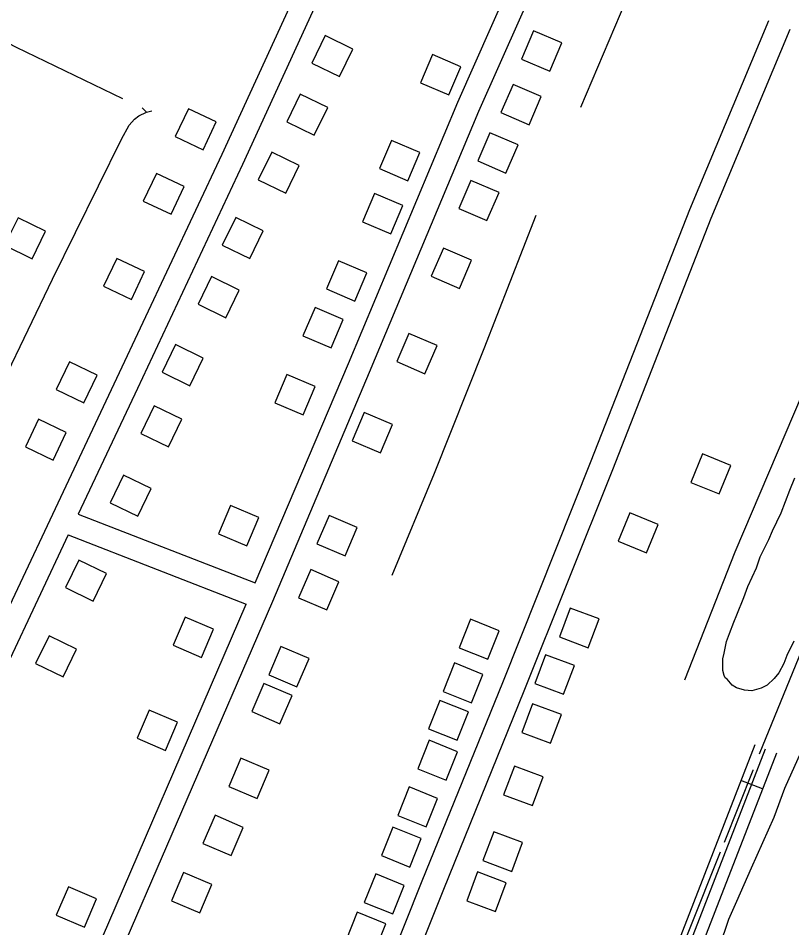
# Model space of a CAD drawing. Extents: x 3567028 to 3605064, y 510945 to 536587.
# Drawn here: x 3582936 to 3583944, y 531864 to 533050 of the extents above; entities that cross this region are included whole.
import ezdxf

# ---------------------------------------------------------------- set-up
doc = ezdxf.new("R2010")
doc.units = 0
for name, color, linetype in [('V-BLDG-OTLN', 7, 'Continuous'), ('V-ROAD-CNTR', 7, 'Continuous'), ('V-SITE-VEGE', 7, 'Continuous'), ('V-TOPO-SHOR', 7, 'Continuous')]:
    doc.layers.add(name, color=color, linetype=linetype)

msp = doc.modelspace()

# ---------------------------------------------------------------- linework, layer by layer
at = {"layer": 'V-BLDG-OTLN'}
for points in [[(3583607.5, 533033.2), (3583591.7, 532996.4), (3583628.5, 532980.7), (3583644.3, 533017.4)], [(3583336.1, 533026.9), (3583318.6, 532991), (3583354.6, 532973.5), (3583372.1, 533009.4)], [(3583497, 532949.6), (3583512.7, 532986.4), (3583475.9, 533002.1), (3583460.2, 532965.3)], [(3583580.8, 532963.3), (3583565, 532926.6), (3583601.7, 532910.8), (3583617.5, 532947.5)], [(3583303.6, 532950.6), (3583286.1, 532914.6), (3583322, 532897.1), (3583339.6, 532933.1)], [(3583177.1, 532878.3), (3583194.3, 532914.4), (3583158.1, 532931.5), (3583141, 532895.4)], [(3583550.5, 532900.3), (3583534.7, 532863.6), (3583571.5, 532847.8), (3583587.3, 532884.5)], [(3583443.6, 532837.9), (3583459.2, 532874.7), (3583422.4, 532890.4), (3583406.8, 532853.6)], [(3583266.5, 532875.1), (3583249, 532839.1), (3583284.9, 532821.6), (3583302.4, 532857.6)], [(3583135.5, 532794.1), (3583152.7, 532830.2), (3583116.5, 532847.4), (3583099.4, 532811.2)], [(3583525.8, 532838.3), (3583510, 532801.5), (3583546.7, 532785.8), (3583562.5, 532822.5)], [(3583421.6, 532768.7), (3583437.2, 532805.5), (3583400.4, 532821.2), (3583384.8, 532784.4)], [(3582918.7, 532753.8), (3582954.6, 532736.2), (3582972.2, 532772.1), (3582936.3, 532789.7)], [(3583219.7, 532790), (3583202.2, 532754), (3583238.1, 532736.5), (3583255.6, 532772.5)], [(3583490.1, 532750.1), (3583474.3, 532713.3), (3583511, 532697.5), (3583526.8, 532734.3)], [(3583083.8, 532683.2), (3583101, 532719.4), (3583064.8, 532736.5), (3583047.7, 532700.4)], [(3583374.8, 532681.1), (3583390.5, 532717.9), (3583353.7, 532733.6), (3583338, 532696.8)], [(3583188.1, 532712.9), (3583170.6, 532676.9), (3583206.6, 532659.4), (3583224.1, 532695.4)], [(3583344, 532620.1), (3583359.7, 532656.9), (3583322.9, 532672.6), (3583307.2, 532635.8)], [(3583445.1, 532638.9), (3583429.4, 532602.2), (3583466.1, 532586.4), (3583481.9, 532623.1)], [(3583141.4, 532624.3), (3583123.9, 532588.3), (3583159.9, 532570.8), (3583177.4, 532606.8)], [(3583022.1, 532548.5), (3583039.3, 532584.6), (3583003.1, 532601.7), (3582986, 532565.6)], [(3583307.3, 532532.8), (3583323, 532569.6), (3583286.2, 532585.3), (3583270.5, 532548.5)], [(3583113.5, 532544.6), (3583096, 532508.6), (3583132, 532491.1), (3583149.5, 532527.1)], [(3583387.1, 532535.9), (3583371.4, 532499.1), (3583408.1, 532483.3), (3583423.9, 532520.1)], [(3582982, 532473.9), (3582999.1, 532510), (3582963, 532527.1), (3582945.8, 532491)], [(3583827.4, 532481.8), (3583812.2, 532444.8), (3583849.3, 532429.7), (3583864.4, 532466.7)], [(3583073.7, 532454.2), (3583056.1, 532418.2), (3583092.1, 532400.7), (3583109.6, 532436.7)], [(3583234, 532362), (3583249.7, 532398.9), (3583212.9, 532414.5), (3583197.2, 532377.7)], [(3583341.2, 532401.6), (3583325.4, 532364.9), (3583362.2, 532349.1), (3583378, 532385.9)], [(3583732.6, 532405.1), (3583717.5, 532368.1), (3583754.5, 532353), (3583769.6, 532390)], [(3583015.4, 532343.6), (3582997.9, 532307.7), (3583033.9, 532290.2), (3583051.4, 532326.1)], [(3583317.3, 532331.1), (3583301.5, 532294.4), (3583338.2, 532278.6), (3583354, 532315.3)], [(3583655.2, 532280.9), (3583641.2, 532243.4), (3583678.6, 532229.3), (3583692.7, 532266.8)], [(3583175.2, 532216.8), (3583190.9, 532253.6), (3583154, 532269.3), (3583138.4, 532232.5)], [(3583547.7, 532214.4), (3583562.6, 532251.5), (3583525.4, 532266.4), (3583510.5, 532229.3)], [(3582976.6, 532245), (3582959.1, 532209), (3582995, 532191.5), (3583012.5, 532227.5)], [(3583278.5, 532231), (3583262.7, 532194.2), (3583299.4, 532178.4), (3583315.2, 532215.2)], [(3583623.2, 532220.3), (3583609.1, 532182.9), (3583646.5, 532168.8), (3583660.6, 532206.3)], [(3583526.7, 532157.5), (3583541.6, 532194.6), (3583504.5, 532209.5), (3583489.6, 532172.4)], [(3583256.3, 532182.8), (3583240.5, 532146.1), (3583277.2, 532130.3), (3583293, 532167)], [(3583507.8, 532108.7), (3583522.7, 532145.8), (3583485.6, 532160.7), (3583470.7, 532123.6)], [(3583606.2, 532156.3), (3583592.2, 532118.9), (3583629.6, 532104.8), (3583643.7, 532142.2)], [(3583128.3, 532095.6), (3583144, 532132.4), (3583107.2, 532148.1), (3583091.5, 532111.3)], [(3583493.8, 532056.8), (3583508.6, 532093.9), (3583471.5, 532108.8), (3583456.6, 532071.7)], [(3583226.4, 532085.5), (3583210.6, 532048.7), (3583247.4, 532032.9), (3583263.2, 532069.7)], [(3583582.6, 532075.2), (3583568.5, 532037.8), (3583606, 532023.7), (3583620.1, 532061.2)], [(3583467.7, 531995.9), (3583482.6, 532033.1), (3583445.5, 532048), (3583430.6, 532010.8)], [(3583192.8, 532011.1), (3583177, 531974.4), (3583213.7, 531958.6), (3583229.5, 531995.3)], [(3583446.4, 531943.6), (3583461.3, 531980.7), (3583424.2, 531995.6), (3583409.3, 531958.5)], [(3583555.6, 531989.5), (3583541.6, 531952.1), (3583579, 531938), (3583593.1, 531975.5)], [(3583151.9, 531936.5), (3583136.1, 531899.7), (3583172.9, 531883.9), (3583188.6, 531920.7)], [(3583424.1, 531882.6), (3583439, 531919.7), (3583401.9, 531934.6), (3583387, 531897.5)], [(3583534.6, 531937.2), (3583520.5, 531899.7), (3583557.9, 531885.6), (3583572, 531923.1)], [(3583022.9, 531865.3), (3583038.6, 531902.1), (3583001.8, 531917.8), (3582986.1, 531881)], [(3583400.2, 531832.6), (3583415.1, 531869.8), (3583378, 531884.7), (3583363.1, 531847.5)]]:
    msp.add_lwpolyline(points, close=True, dxfattribs=at)
at = {"layer": 'V-ROAD-CNTR'}
msp.add_line((3583905.5, 532045.5), (3583877.5, 532056.4), dxfattribs=at)
for points in [[(3583245.2, 532313.7), (3583366.4, 532599.9), (3583508.8, 532940.4), (3583617.9, 533186.6), (3583709.2, 533404.8), (3583765.2, 533525), (3583859.9, 533741.4), (3583997.1, 533966.6)], [(3582873.5, 531361.5), (3583045, 531774), (3583267.8, 532289.9), (3583394, 532588.2), (3583536.3, 532928.5), (3583645.5, 533174.8), (3583736.7, 533392.7), (3583792.5, 533512.6), (3583886.6, 533727.5), (3584022.8, 533950.9)], [(3583515.8, 533533.8), (3583362.1, 533222.7), (3583201.4, 532871.8), (3583064.5, 532580), (3582855.4, 532136.3), (3582667, 531734.4), (3582554.8, 531502.1)], [(3583542.7, 533520.6), (3583389.2, 533209.8), (3583228.7, 532859.1), (3583091.7, 532567.2), (3583014.5, 532403.5)], [(3583185.5, 531233.9), (3583345.5, 531632.4), (3583462.6, 531925.8), (3583567.4, 532184.2), (3583682.6, 532472.7), (3583810.8, 532800.5), (3583913.8, 533046.7)], [(3583213.4, 531222.7), (3583373.4, 531621.2), (3583490.5, 531914.6), (3583595.2, 532173), (3583710.5, 532461.7), (3583838.6, 532789.2), (3583941.4, 533035.1)], [(3583014.5, 532403.5), (3583245.2, 532313.7)], [(3583001.7, 532376.3), (3582882.6, 532123.5), (3582694.1, 531721.5), (3582582.5, 531490.4)], [(3583001.7, 532376.3), (3583233.4, 532286.1)], [(3582845.8, 531373.2), (3583017.4, 531785.7), (3583233.4, 532286.1)], [(3583895.6, 532103), (3583536.1, 531176.6)], [(3583550.1, 531171.2), (3583909.6, 532097.6)], [(3583923.6, 532092.1), (3583564.1, 531165.7)]]:
    msp.add_lwpolyline(points, dxfattribs=at)
at = {"layer": 'V-SITE-VEGE'}
for points in [[(3583946.5, 532238.1), (3583937, 532219.2), (3583933.2, 532208.9), (3583926.6, 532196.6), (3583920.9, 532189.1), (3583911.5, 532180.6), (3583903.9, 532176.8), (3583891.6, 532173.1), (3583882.2, 532174), (3583871.8, 532176.9), (3583866.1, 532180.7), (3583859.5, 532188.2), (3583856.7, 532190.1), (3583855.8, 532193), (3583853.9, 532199.6), (3583853.9, 532214.7), (3583855.8, 532222.2), (3583858.7, 532237.3), (3583862.5, 532247.7), (3583868.2, 532262.8), (3583872, 532272.2), (3583881.4, 532294.9), (3583886.2, 532309.1), (3583897.6, 532333.6), (3583902.3, 532347.7), (3583913.7, 532370.4), (3583918.4, 532381.7), (3583929.8, 532405.3), (3583941.2, 532434.6), (3583947.8, 532450.6)], [(3583849.5, 531839.8), (3583861.8, 531875.6), (3583872.2, 531899.2), (3583891.2, 531942.6), (3583920.6, 532008.7), (3583934.8, 532046.4), (3583992.7, 532175.7)]]:
    msp.add_lwpolyline(points, dxfattribs=at)
at = {"layer": 'V-TOPO-SHOR'}
for p, q in [((3583669.1, 532933.6), (3583728.2, 533072.8)), ((3583097.8, 532933), (3583103.4, 532927.3))]:
    msp.add_line(p, q, dxfattribs=at)
for points in [[(3582467, 533247.2), (3582690.8, 533138.1), (3582933.7, 533011.8), (3583072.4, 532945.1)], [(3582754.7, 532245.4), (3582854, 532445.3), (3582981.1, 532709.4), (3583070.9, 532892.1), (3583081.1, 532910.1), (3583087.8, 532917.9), (3583093.7, 532922.2), (3583103.4, 532927.3), (3583110.5, 532928.8)], [(3583804.2, 532187.7), (3583870, 532354.4), (3583957.5, 532560.3), (3584019.4, 532723.9), (3584049.8, 532793.3), (3584059.4, 532805.6)], [(3583423.4, 532323.7), (3583478.6, 532457), (3583543.3, 532619.4), (3583610.7, 532792.8)], [(3583901.8, 532090.9), (3584012.6, 532363.2), (3584129.6, 532649.5)], [(3583856, 531976.1), (3583893.3, 532069.8), (3583893.5, 532070.4)], [(3583742, 531689.5), (3583810.4, 531862.4), (3583850.9, 531963.2)]]:
    msp.add_lwpolyline(points, dxfattribs=at)

doc.saveas('drawing.dxf')
